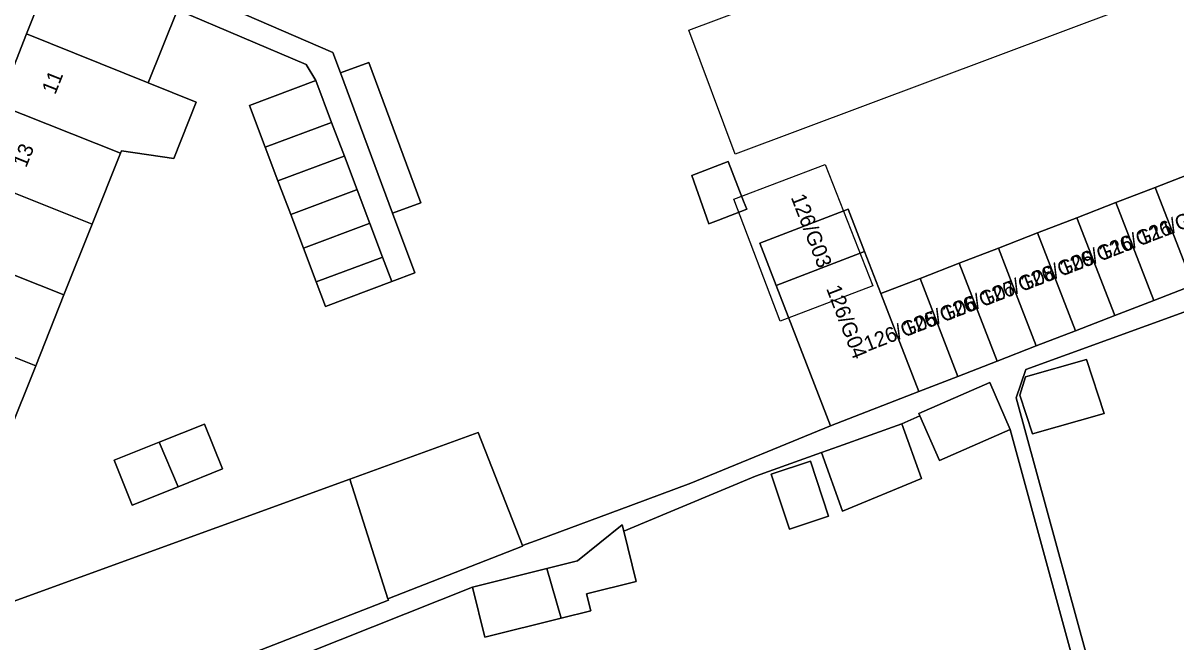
# Model space of a CAD drawing. Extents: x 161798 to 162385, y 382315 to 382833.
# Drawn here: x 162189.2 to 162265.8, y 382529.7 to 382570.8 of the extents above; entities that cross this region are included whole.
import ezdxf

# ---------------------------------------------------------------- set-up
doc = ezdxf.new("R2010")
doc.units = 0
for name, color, linetype in [('IMGEO_Erf', 7, 'Continuous'), ('IMGEO_Pand', 7, 'Continuous'), ('IMGEO_Pand_nummerreeks', 7, 'Continuous'), ('IMGEO_Pand_vergunning_verleend', 7, 'Continuous'), ('IMGEO_Voetpad_open', 7, 'Continuous')]:
    doc.layers.add(name, color=color, linetype=linetype)

msp = doc.modelspace()

# ---------------------------------------------------------------- linework, layer by layer
at = {"layer": 'IMGEO_Erf'}
for points in [[(162192.384, 382576.394), (162209.772, 382568.862), (162210.278, 382567.499), (162212.159, 382568.197), (162215.622, 382558.866), (162213.74, 382558.168), (162215.209, 382554.209), (162213.679, 382553.641), (162209.269, 382551.974), (162208.655, 382553.598), (162207.808, 382555.838), (162206.961, 382558.078), (162206.115, 382560.318), (162205.268, 382562.558), (162204.219, 382565.334), (162208.629, 382567.001), (162207.999, 382568.054), (162199.431, 382571.699), (162197.495, 382566.833), (162200.68, 382565.566), (162199.185, 382561.806), (162195.705, 382562.331), (162195.638, 382562.163), (162193.763, 382557.45), (162191.889, 382552.738), (162190.014, 382548.026), (162188.187, 382543.433)], [(162184.096, 382530.759), (162210.904, 382540.496), (162219.434, 382543.594), (162222.366, 382536.068), (162223.492, 382536.468), (162229.569, 382538.732), (162233.563, 382540.22), (162242.855, 382544.044), (162239.248, 382553.361), (162238.16, 382556.172), (162244.026, 382558.443), (162245.114, 382555.633), (162246.202, 382552.822), (162248.808, 382553.831), (162251.414, 382554.84), (162254.019, 382555.849), (162256.625, 382556.857), (162259.231, 382557.866), (162261.837, 382558.875), (162264.442, 382559.884), (162267.048, 382560.893)], [(162282.834, 382557.584), (162255.845, 382547.789), (162255.205, 382545.895), (162261.257, 382523.77), (162264.296, 382524.652), (162267.357, 382525.54)], [(162260.302, 382523.622), (162254.806, 382543.779), (162250.091, 382541.726), (162248.8, 382544.69), (162247.596, 382544.169), (162248.899, 382540.521), (162243.643, 382538.349), (162242.247, 382542.259), (162237.871, 382540.697), (162230.495, 382537.603), (162229.105, 382537.02), (162229.934, 382533.677), (162226.637, 382532.859), (162226.915, 382531.736), (162224.948, 382531.248), (162219.868, 382529.988), (162219.043, 382533.313), (162190.372, 382521.886)]]:
    msp.add_lwpolyline(points, dxfattribs=at)
for points in [[(162236.056, 382561.606), (162237.072, 382558.982), (162237.283, 382558.436), (162235.416, 382557.712), (162234.869, 382557.5), (162234.772, 382557.463), (162233.641, 382560.671)], [(162261.047, 382544.856), (162256.286, 382543.493), (162255.445, 382546.067), (162255.81, 382547.29), (162259.871, 382548.452)], [(162202.435, 382541.173), (162199.475, 382539.984), (162196.432, 382538.761), (162195.235, 382541.741), (162198.223, 382542.941), (162201.238, 382544.152)], [(162238.912, 382540.83), (162241.514, 382541.687), (162242.72, 382538.029), (162240.118, 382537.172)]]:
    msp.add_lwpolyline(points, close=True, dxfattribs=at)
at = {"layer": 'IMGEO_Pand'}
for points in [[(162197.495, 382566.833), (162199.431, 382571.699), (162195.967, 382573.077), (162191.32, 382574.925), (162189.401, 382570.101)], [(162195.638, 382562.163), (162195.705, 382562.331), (162199.185, 382561.806), (162200.68, 382565.566), (162197.495, 382566.833), (162189.401, 382570.101), (162187.527, 382565.389)], [(162212.159, 382568.197), (162210.278, 382567.499), (162211.387, 382564.51), (162213.74, 382558.168), (162215.622, 382558.866)], [(162209.683, 382564.212), (162208.629, 382567.001), (162204.219, 382565.334), (162205.268, 382562.558), (162209.668, 382564.206)], [(162195.638, 382562.163), (162187.527, 382565.389), (162185.652, 382560.677), (162193.763, 382557.45)], [(162209.683, 382564.212), (162209.668, 382564.206), (162205.268, 382562.558), (162206.115, 382560.318), (162210.507, 382561.964), (162210.529, 382561.972)], [(162210.529, 382561.972), (162210.507, 382561.964), (162206.115, 382560.318), (162206.961, 382558.078), (162211.347, 382559.72), (162211.377, 382559.731)], [(162236.056, 382561.606), (162233.641, 382560.671), (162234.772, 382557.463), (162234.869, 382557.5), (162235.416, 382557.712), (162237.283, 382558.436), (162237.072, 382558.982)], [(162193.763, 382557.45), (162185.652, 382560.677), (162183.777, 382555.964), (162191.889, 382552.738)], [(162269.567, 382554.386), (162267.048, 382560.893), (162264.442, 382559.884), (162266.962, 382553.377)], [(162207.808, 382555.838), (162212.186, 382557.478), (162212.223, 382557.492), (162211.377, 382559.731), (162211.347, 382559.72), (162206.961, 382558.078)], [(162264.356, 382552.368), (162266.962, 382553.377), (162264.442, 382559.884), (162261.837, 382558.875)], [(162261.75, 382551.359), (162264.356, 382552.368), (162261.837, 382558.875), (162259.231, 382557.866)], [(162244.026, 382558.443), (162238.16, 382556.172), (162239.248, 382553.361), (162245.114, 382555.633)], [(162207.808, 382555.838), (162208.655, 382553.598), (162213.026, 382555.236), (162213.07, 382555.252), (162212.223, 382557.492), (162212.186, 382557.478)], [(162259.144, 382550.35), (162261.75, 382551.359), (162259.231, 382557.866), (162256.625, 382556.857)], [(162259.144, 382550.35), (162256.625, 382556.857), (162254.019, 382555.849), (162255.052, 382553.181), (162256.539, 382549.342)], [(162190.014, 382548.026), (162191.889, 382552.738), (162183.777, 382555.964), (162181.903, 382551.252)], [(162256.539, 382549.342), (162255.052, 382553.181), (162254.019, 382555.849), (162251.414, 382554.84), (162253.933, 382548.333)], [(162208.655, 382553.598), (162209.269, 382551.974), (162213.679, 382553.641), (162213.07, 382555.252), (162213.026, 382555.236)], [(162245.114, 382555.633), (162239.248, 382553.361), (162242.855, 382544.044), (162248.721, 382546.315), (162246.202, 382552.822)], [(162251.414, 382554.84), (162248.808, 382553.831), (162251.327, 382547.324), (162253.933, 382548.333)], [(162248.808, 382553.831), (162246.202, 382552.822), (162248.721, 382546.315), (162251.327, 382547.324)], [(162190.014, 382548.026), (162181.903, 382551.252), (162179.984, 382546.428), (162183.727, 382544.939), (162187.693, 382543.361), (162187.949, 382543.259), (162188.095, 382543.201), (162188.187, 382543.433)], [(162255.81, 382547.29), (162255.445, 382546.067), (162256.286, 382543.493), (162261.047, 382544.856), (162259.871, 382548.452)], [(162253.441, 382546.916), (162248.725, 382544.864), (162248.799, 382544.693), (162248.8, 382544.69), (162250.091, 382541.726), (162254.806, 382543.779)], [(162199.475, 382539.984), (162202.435, 382541.173), (162201.238, 382544.152), (162198.223, 382542.941)], [(162210.904, 382540.496), (162213.43, 382532.539), (162222.382, 382536.027), (162222.366, 382536.068), (162219.434, 382543.594)], [(162243.388, 382542.667), (162242.247, 382542.259), (162243.643, 382538.349), (162248.899, 382540.521), (162247.596, 382544.169)], [(162199.475, 382539.984), (162198.223, 382542.941), (162195.235, 382541.741), (162196.432, 382538.761)], [(162238.912, 382540.83), (162240.118, 382537.172), (162242.72, 382538.029), (162241.514, 382541.687)], [(162213.462, 382532.438), (162213.43, 382532.539), (162210.904, 382540.496), (162184.096, 382530.759), (162178.17, 382528.607), (162175.421, 382529.7), (162175.13, 382528.968), (162172.056, 382530.191), (162173.203, 382533.073), (162169.14, 382534.691), (162165.279, 382524.987), (162172.735, 382522.522), (162172.781, 382522.638), (162174.284, 382522.749), (162177.063, 382522.953), (162178.919, 382523.09), (162180.309, 382519.521), (162189.806, 382523.221)], [(162229.105, 382537.02), (162228.997, 382537.457), (162226.032, 382535.047), (162223.995, 382534.542), (162224.948, 382531.248), (162226.915, 382531.736), (162226.637, 382532.859), (162229.934, 382533.677)], [(162223.995, 382534.542), (162219.043, 382533.313), (162219.868, 382529.988), (162224.948, 382531.248)]]:
    msp.add_lwpolyline(points, close=True, dxfattribs=at)
at = {"layer": 'IMGEO_Pand_vergunning_verleend'}
for points in [[(162233.442, 382570.34), (162259.36, 382580.047), (162262.443, 382571.813), (162236.525, 382562.106)], [(162236.425, 382559.108), (162242.497, 382561.416), (162245.659, 382553.337), (162239.508, 382550.998)]]:
    msp.add_lwpolyline(points, close=True, dxfattribs=at)
at = {"layer": 'IMGEO_Voetpad_open'}
for points in [[(162187.527, 382565.389), (162189.401, 382570.101), (162191.32, 382574.925), (162192.01, 382576.554), (162186.87, 382578.758), (162189.907, 382586.575), (162192.158, 382592.368), (162193.809, 382591.727), (162194.258, 382593.095), (162197.557, 382601.585), (162199.956, 382607.761), (162201.387, 382611.319), (162204.087, 382610.149), (162208.854, 382621.959), (162202.052, 382624.786), (162201.9, 382624.403), (162200.724, 382621.462)], [(162261.257, 382523.77), (162255.205, 382545.895), (162255.845, 382547.789), (162282.834, 382557.584)], [(162266.962, 382553.377), (162264.356, 382552.368), (162261.75, 382551.359), (162259.144, 382550.35), (162256.539, 382549.342), (162253.933, 382548.333), (162251.327, 382547.324), (162248.721, 382546.315), (162242.855, 382544.044), (162233.563, 382540.22), (162229.569, 382538.732), (162223.492, 382536.468), (162222.366, 382536.068), (162222.382, 382536.027), (162213.43, 382532.539), (162213.462, 382532.438), (162189.806, 382523.221)], [(162190.372, 382521.886), (162219.043, 382533.313), (162223.995, 382534.542), (162226.032, 382535.047), (162228.997, 382537.457), (162229.105, 382537.02), (162230.495, 382537.603), (162237.871, 382540.697), (162242.247, 382542.259), (162243.388, 382542.667), (162247.596, 382544.169), (162248.8, 382544.69), (162248.799, 382544.693), (162248.725, 382544.864), (162253.441, 382546.916), (162254.806, 382543.779), (162260.302, 382523.622)]]:
    msp.add_lwpolyline(points, dxfattribs=at)
msp.add_lwpolyline([(162192.384, 382576.394), (162192.01, 382576.554), (162191.32, 382574.925), (162195.967, 382573.077), (162199.431, 382571.699), (162207.999, 382568.054), (162208.629, 382567.001), (162209.683, 382564.212), (162210.529, 382561.972), (162211.377, 382559.731), (162212.223, 382557.492), (162213.07, 382555.252), (162213.679, 382553.641), (162215.209, 382554.209), (162213.74, 382558.168), (162211.387, 382564.51), (162210.278, 382567.499), (162209.772, 382568.862)], close=True, dxfattribs=at)

# ---------------------------------------------------------------- texts
at = {"layer": 'IMGEO_Pand_nummerreeks'}
for s, rotation, p in [('11', 68.30752, (162191.305, 382566.011)), ('13', 68.30752, (162189.373, 382561.155)), ('126/G03', 291.16353, (162240.204, 382559.231)), ('126/G12', 21.16353, (162263.553, 382556.022)), ('126/G11', 21.16353, (162260.947, 382555.013)), ('126/G10', 21.16353, (162258.341, 382554.004)), ('126/G09', 21.16353, (162255.735, 382552.996)), ('126/G08', 21.16353, (162253.13, 382551.987)), ('126/G07', 21.16353, (162250.524, 382550.978)), ('126/G04', 291.16353, (162242.552, 382553.167)), ('126/G06', 21.16353, (162247.918, 382549.969)), ('126/G05', 21.16353, (162245.312, 382548.96))]:
    msp.add_text(s, height=1, rotation=rotation, dxfattribs=at).set_placement(p)

doc.saveas('drawing.dxf')
